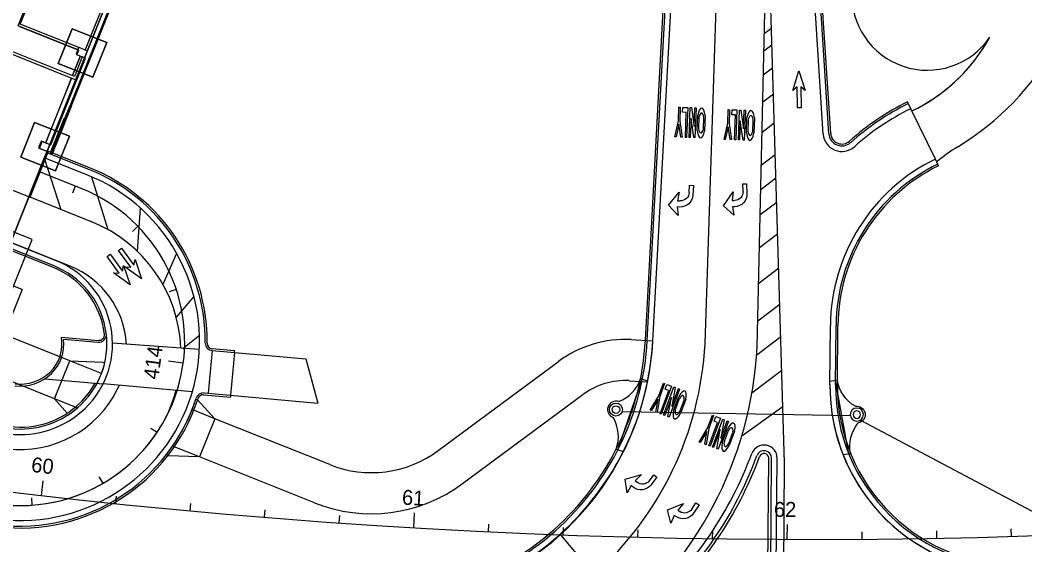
# Model space of a CAD drawing. Extents: x 468143 to 491361, y 1438528 to 1468730.
# Drawn here: x 488932.1 to 489200.9, y 1466773.1 to 1466913.6 of the extents above; entities that cross this region are included whole.
import ezdxf

# ---------------------------------------------------------------- set-up
doc = ezdxf.new("R2010")
doc.units = 0
doc.layers.add('Default', color=7, linetype='Continuous')
doc.layers.add('Xreference_dp', color=7, linetype='Continuous')

# ---------------------------------------------------------------- blocks, each defined once
blk = doc.blocks.new('POINT_DISPLAY')
at = {"layer": 'Default'}
blk.add_line((0, 0), (0, 0), dxfattribs=at)
blk = doc.blocks.new('InltCurb2_35')
at = {"layer": 'Default'}
for p, q in [((-10, 2), (-10, 0)), ((-10, 1.5), (10, 1.5)), ((10, 2), (10, 0))]:
    blk.add_line(p, q, dxfattribs=at)
for radius in [1.75, 1]:
    blk.add_circle((0, 5.5), radius, dxfattribs=at)
for centre, radius, start, end in [((-9.85, 12), 10, 269.1432, 319.4677), ((0, 5.5), 2.25, 0, 180), ((9.85, 12), 10, 220.5323, 270.8568)]:
    blk.add_arc(centre, radius, start, end, dxfattribs=at)
for p in [(-1.75, 5.5), (-1.75, 5.5), (-1.6, 6.2), (-1.22, 6.76), (-0.66, 7.12), (0, 7.75), (0, 7.25), (0, 7.25), (0, 5.5), (0, 5.5), (0.7, 7.1), (1.26, 6.72), (1.62, 6.16), (1.75, 5.5), (1.75, 5.5), (-1.62, 4.84), (-1.26, 4.28), (-0.7, 3.9), (0, 3.75), (0, 3.75), (0.66, 3.88), (1.22, 4.24), (1.6, 4.8), (0, 0), (0, 0)]:
    blk.add_blockref('POINT_DISPLAY', p, dxfattribs=at)
blk = doc.blocks.new('DALeftTurn_1')
at = {"layer": 'Default'}
for points in [[(5.67, 3.17), (2, 0.5), (4.33, 0.83), (4.33, 0.17)], [(6, 0.17), (6, 0.83), (8.25, 0.5), (5.67, 3.17)], [(2, -2.17), (0, -2.17), (0, -3.17), (2.67, -3.17)]]:
    blk.add_lwpolyline(points, dxfattribs=at)
for centre, radius in [((2, 0.17), 2.33), ((2.67, 0.17), 3.33)]:
    blk.add_arc(centre, radius, 270, 0, dxfattribs=at)
blk = doc.blocks.new('ONLY_5')
at = {"layer": 'Default'}
for p, q in [((1.94, 3.96), (6.06, 3.96)), ((5.6, 3.63), (2.4, 3.63)), ((6.06, 1.96), (1.94, 1.96)), ((2.4, 2.29), (5.6, 2.29))]:
    blk.add_line(p, q, dxfattribs=at)
for points in [[(0, -0.12), (0, 0.21), (5, 1.13), (0, 1.13), (0, 1.46), (8, 1.46), (8, 1.13), (2.9, 0.21), (8, 0.21), (8, -0.12), (0, -0.12)], [(1.33, -2.12), (0, -2.12), (0, -0.79), (8, -0.79), (8, -1.12), (1.33, -1.12), (1.33, -2.12)], [(8, -3.96), (3.67, -3.12), (0, -3.12), (0, -2.79), (3.67, -2.79), (8, -1.96), (8, -2.3), (4.57, -2.96), (8, -3.62), (8, -3.96)]]:
    blk.add_lwpolyline(points, dxfattribs=at)
for major_axis, ratio, start_param, end_param in [((4, 0), 0.291667, 2.111896, 4.171289), ((2.67, 0), 0.3125, 2.214297, 4.068888), ((2.67, 0), 0.3125, 5.35589, 7.210481), ((4, 0), 0.291667, 5.253489, 7.312882)]:
    blk.add_ellipse((4, 2.96), major_axis=major_axis, ratio=ratio, start_param=start_param, end_param=end_param, dxfattribs=at)
blk = doc.blocks.new('FP_70-1_GROUND LEVEL PLAN')
at = {"layer": 'Default'}
for p, q in [((11757.7, -3399.3), (11758.2, -3398.4)), ((11759, -3401.4), (11757.7, -3399.3)), ((11757.7, -3407.9), (11759, -3405.7)), ((11759, -3410), (11757.7, -3407.9)), ((11757.7, -3416.5), (11759, -3414.3)), ((11759, -3418.6), (11757.7, -3416.5)), ((11759, -3401.4), (11761.2, -3401.4)), ((11759, -3405.7), (11761.2, -3405.7)), ((11759, -3410), (11761.2, -3410)), ((11759, -3414.3), (11761.2, -3414.3)), ((11759, -3418.6), (11761.2, -3418.6)), ((11757.7, -3425.1), (11759, -3422.9)), ((11759, -3427.2), (11757.7, -3425.1)), ((11757.7, -3433.7), (11759, -3431.5)), ((11759, -3435.8), (11757.7, -3433.7)), ((11758.2, -3441.5), (11759, -3440.2)), ((11759, -3444.5), (11758.4, -3443.5)), ((11758.4, -3449.7), (11759, -3448.8)), ((11759, -3422.9), (11761.2, -3422.9)), ((11759, -3427.2), (11761.2, -3427.2)), ((11759, -3431.5), (11761.2, -3431.5)), ((11759, -3435.8), (11761.2, -3435.8)), ((11759, -3440.2), (11761.2, -3440.2)), ((11759, -3444.5), (11761.2, -3444.5)), ((11759, -3448.8), (11761.2, -3448.8)), ((11759, -3453.1), (11758.4, -3452.2)), ((11758.4, -3458.3), (11759, -3457.4)), ((11759, -3461.7), (11758.4, -3460.8)), ((11758.4, -3467), (11759, -3466)), ((11759, -3470.3), (11758.4, -3469.4)), ((11758.4, -3475.6), (11759, -3474.7)), ((11759, -3479), (11758.4, -3478.1)), ((11758.4, -3484.2), (11759, -3483.3)), ((11759, -3453.1), (11761.2, -3453.1)), ((11759, -3457.4), (11761.2, -3457.4)), ((11759, -3461.7), (11761.2, -3461.7)), ((11759, -3466), (11761.2, -3466)), ((11759, -3470.3), (11761.2, -3470.3)), ((11759, -3474.7), (11761.2, -3474.7)), ((11759, -3479), (11761.2, -3479)), ((11759, -3483.3), (11761.2, -3483.3)), ((11759, -3487.6), (11758.4, -3486.7)), ((11758.4, -3492.9), (11759, -3491.9)), ((11759, -3496.3), (11758.4, -3495.3)), ((11758.4, -3501.5), (11759, -3500.6)), ((11759, -3504.9), (11758.4, -3504)), ((11758.4, -3510.2), (11759, -3509.2)), ((11759, -3513.6), (11758.4, -3512.6)), ((11759, -3487.6), (11761.2, -3487.6)), ((11759, -3491.9), (11761.2, -3491.9)), ((11759, -3496.3), (11761.2, -3496.3)), ((11759, -3500.6), (11761.2, -3500.6)), ((11759, -3504.9), (11761.2, -3504.9)), ((11759, -3509.2), (11761.2, -3509.2)), ((11759, -3513.6), (11761.2, -3513.6))]:
    blk.add_line(p, q, dxfattribs=at)
blk = doc.blocks.new('FP_71-1_GROUND LEVEL PLAN')
at = {"layer": 'Default'}
for p, q in [((11759, -3526.1), (11758.4, -3526.1)), ((11759, -3539.9), (11758.4, -3539.9)), ((11760.2, -3518.9), (11759, -3526.1)), ((11759, -3539.9), (11760.2, -3546.5)), ((11760.2, -3546.5), (11759, -3552.9)), ((11759.9, -3517.2), (11760.2, -3518.9)), ((11759, -3552.9), (11758.4, -3552.9))]:
    blk.add_line(p, q, dxfattribs=at)
blk = doc.blocks.new('Footing-Rectangular - F2-182268-FOUNDATION PLAN_1')
at = {"layer": 'Default'}
for p, q in [((60, 60), (-60, 60)), ((-60, 60), (-60, -60)), ((-60, -60), (-60, 60)), ((-60, 60), (60, 60)), ((60, -60), (60, 60)), ((60, 60), (60, -60)), ((-60, -60), (60, -60)), ((60, -60), (-60, -60))]:
    blk.add_line(p, q, dxfattribs=at)
blk = doc.blocks.new('DAMerge_2')
at = {"layer": 'Default'}
blk.add_lwpolyline([(0.71, -4.09), (0, -3.39), (3.95, 0.56), (2.42, 0.68), (7.31, 3.21), (4.77, -1.68), (4.66, -0.15), (0.71, -4.09)], dxfattribs=at)
blk = doc.blocks.new('DAMerge_6')
at = {"layer": 'Default'}
blk.add_lwpolyline([(0.71, -4.09), (0, -3.39), (3.95, 0.56), (2.42, 0.68), (7.31, 3.21), (4.77, -1.68), (4.66, -0.15), (0.71, -4.09)], dxfattribs=at)

msp = doc.modelspace()

# ---------------------------------------------------------------- linework, layer by layer
at = {"layer": 'Xreference_dp'}
for p, q in [((488931.53, 1466912.06), (489001.48, 1467086.92)), ((488932.12, 1466912.54), (488983.19, 1467040.2)), ((488970.8, 1466954.15), (488945.37, 1466890.58)), ((488945.72, 1466890.44), (488971.15, 1466954.01)), ((488958.74, 1466928.82), (488949.45, 1466905.61)), ((488950.07, 1466905.36), (488959.36, 1466928.57)), ((489129.31, 1466826.26), (489131.57, 1466928.8)), ((489136.6, 1466795.13), (489132.57, 1466928.79)), ((489099.35, 1466827.88), (489104.43, 1466921.82)), ((489099.85, 1466827.86), (489104.93, 1466921.8)), ((489101.35, 1466827.78), (489106.43, 1466921.71)), ((489101.35, 1466827.75), (489106.43, 1466921.69)), ((489115.33, 1466827), (489118.41, 1466921.04)), ((489146.95, 1466883.09), (489144.51, 1466920.88)), ((489146.95, 1466883.09), (489144.51, 1466920.88)), ((489148.45, 1466883.19), (489146.01, 1466920.97)), ((489148.95, 1466883.22), (489146.51, 1466921.01)), ((488947.78, 1466905.56), (488931.53, 1466912.06)), ((488931.87, 1466911.92), (488947.5, 1466905.67)), ((488947.75, 1466906.29), (488932.12, 1466912.54)), ((488945.98, 1466911.3), (488942.27, 1466902.01)), ((488942.27, 1466902.01), (488945.98, 1466911.3)), ((488955.27, 1466907.58), (488945.98, 1466911.3)), ((488945.98, 1466911.3), (488955.27, 1466907.58)), ((489131.16, 1466910.01), (489133.09, 1466911.47)), ((488951.55, 1466898.3), (488955.27, 1466907.58)), ((488955.27, 1466907.58), (488951.55, 1466898.3)), ((488929.03, 1466904.8), (488946.98, 1466897.62)), ((488946.6, 1466898.49), (488929.27, 1466905.42)), ((488947.7, 1466906.17), (488947.05, 1466904.54)), ((488947.28, 1466904.33), (488947.78, 1466905.56)), ((488947.5, 1466905.67), (488947.75, 1466906.29)), ((488947.86, 1466906.24), (488947.7, 1466906.17)), ((488949.95, 1466905.4), (488947.86, 1466906.24)), ((488949.37, 1466903.62), (488950.02, 1466905.24)), ((488949.45, 1466905.61), (488950.07, 1466905.36)), ((488950.02, 1466905.24), (488949.95, 1466905.4)), ((488950.03, 1466905.24), (488950.07, 1466905.36)), ((489131.05, 1466905.34), (489133.23, 1466906.99)), ((488940.32, 1466880.19), (488949.6, 1466903.4)), ((488942.27, 1466902.01), (488951.55, 1466898.3)), ((488951.55, 1466898.3), (488942.27, 1466902.01)), ((488948.13, 1466903.98), (488946.02, 1466898.72)), ((488946.1, 1466898.69), (488948.21, 1466903.95)), ((488948.71, 1466903.75), (488946.6, 1466898.49)), ((488947.05, 1466904.54), (488947.12, 1466904.38)), ((488947.12, 1466904.38), (488949.21, 1466903.55)), ((488947.22, 1466898.24), (488949.33, 1466903.5)), ((488949.6, 1466903.4), (488947.28, 1466904.33)), ((488949.33, 1466903.5), (488948.71, 1466903.75)), ((488949.21, 1466903.55), (488949.37, 1466903.62)), ((488949.33, 1466903.51), (488949.37, 1466903.62)), ((489130.91, 1466898.95), (489133.41, 1466900.84)), ((488945.78, 1466898.1), (488938.84, 1466880.77)), ((488938.92, 1466880.74), (488945.85, 1466898.07)), ((488940.04, 1466880.29), (488946.98, 1466897.62)), ((488946.98, 1466897.62), (488947.22, 1466898.24)), ((489130.75, 1466891.72), (489133.62, 1466893.89)), ((489170.37, 1466889.89), (489169.49, 1466891.69)), ((488945.72, 1466890.44), (488942.04, 1466881.24)), ((488944.03, 1466887.24), (488945.37, 1466890.58)), ((488945.37, 1466890.58), (488945.72, 1466890.44)), ((489176.95, 1466876.41), (489170.37, 1466889.89)), ((488882.88, 1466886.94), (488934.72, 1466866.2)), ((488882.88, 1466886.94), (488934.72, 1466866.2)), ((488943.82, 1466887.33), (488940.13, 1466878.1)), ((488940.48, 1466877.96), (488944.17, 1466887.19)), ((488944.17, 1466887.19), (488943.82, 1466887.33)), ((489130.57, 1466883.62), (489133.86, 1466886.1)), ((488937.67, 1466881.1), (488937.02, 1466879.48)), ((488937.25, 1466879.26), (488938, 1466881.11)), ((488937.83, 1466881.17), (488937.67, 1466881.1)), ((488939.92, 1466880.33), (488937.83, 1466881.17)), ((488938, 1466881.11), (488940.32, 1466880.19)), ((488941.82, 1466881.33), (488942.04, 1466881.24)), ((488934.49, 1466866.42), (488939.3, 1466878.44)), ((488934.72, 1466866.2), (488939.57, 1466878.33)), ((488937.02, 1466879.48), (488937.09, 1466879.31)), ((488937.09, 1466879.31), (488939.18, 1466878.48)), ((488939.57, 1466878.33), (488937.25, 1466879.26)), ((488939.27, 1466878.62), (488938.52, 1466876.77)), ((488950.48, 1466873.6), (488939.08, 1466878.16)), ((488939.18, 1466878.48), (488939.34, 1466878.55)), ((488950.67, 1466874.06), (488939.27, 1466878.62)), ((488939.3, 1466878.44), (488939.35, 1466878.55)), ((488939.34, 1466878.55), (488939.99, 1466880.17)), ((488939.99, 1466880.17), (488939.92, 1466880.33)), ((488940, 1466880.18), (488940.04, 1466880.29)), ((488940.13, 1466878.1), (488940.48, 1466877.96)), ((488940.48, 1466877.96), (488940.69, 1466877.88)), ((488938.52, 1466876.77), (488929.46, 1466854.1)), ((488949.93, 1466872.2), (488938.52, 1466876.77)), ((488938.52, 1466876.77), (488942.97, 1466862.9)), ((489130.38, 1466874.76), (489134.11, 1466877.59)), ((489177.82, 1466874.61), (489176.95, 1466876.41)), ((488948.44, 1466868.49), (488937.04, 1466873.05)), ((488951.17, 1466871.69), (488955.51, 1466857.56)), ((489130.23, 1466868.29), (489134.3, 1466871.36)), ((488946.83, 1466869.14), (488946.09, 1466867.28)), ((488928.85, 1466852.32), (488934.45, 1466866.32)), ((488951.21, 1466859.6), (488934.72, 1466866.2)), ((489130.09, 1466861.56), (489134.5, 1466864.9)), ((488964.18, 1466863.23), (488963.35, 1466851.79)), ((488935.26, 1466854.87), (488924.11, 1466859.33)), ((488963.53, 1466858.43), (488962.1, 1466857.03)), ((489129.89, 1466852.74), (489134.75, 1466856.42)), ((488941.25, 1466812.22), (488831.85, 1466855.99)), ((488925.23, 1466829.8), (488935.26, 1466854.87)), ((488941.71, 1466849.2), (488929.46, 1466854.1)), ((488945.49, 1466847.69), (488929.82, 1466853.96)), ((488940.96, 1466847.35), (488928.71, 1466852.25)), ((488941.15, 1466847.81), (488928.9, 1466852.71)), ((488973.95, 1466851.14), (488970.29, 1466842.81)), ((489129.68, 1466843.21), (489135.03, 1466847.25)), ((488932.6, 1466841.53), (488927.03, 1466843.76)), ((488932.6, 1466841.53), (488927.78, 1466829.46)), ((488973.86, 1466841.51), (488971.96, 1466840.87)), ((488978.58, 1466839.62), (488973.81, 1466834.12)), ((489129.43, 1466833.12), (489135.32, 1466837.58)), ((488945.33, 1466822.43), (488927.78, 1466829.46)), ((489148.75, 1466816.01), (489148.87, 1466831.83)), ((489148.75, 1466816.01), (489148.87, 1466831.83)), ((489150.25, 1466816), (489150.37, 1466831.82)), ((489150.75, 1466816), (489150.87, 1466831.82)), ((488943.13, 1466828.76), (488953.01, 1466827.87)), ((488943.72, 1466828.2), (488952.97, 1466827.37)), ((488980.05, 1466825.4), (488956.79, 1466827.1)), ((488975.6, 1466825.72), (488980.07, 1466829.28)), ((489095.6, 1466828.06), (489101.35, 1466827.75)), ((489129.16, 1466824.01), (489135.58, 1466828.87)), ((488983.42, 1466825.15), (488982.39, 1466813.7)), ((488983.42, 1466825.15), (488989.39, 1466824.62)), ((488983.42, 1466825.15), (489008.51, 1466822.91)), ((488983.46, 1466825.65), (488989.44, 1466825.12)), ((488989.39, 1466824.62), (488988.37, 1466813.16)), ((488989.39, 1466824.62), (488989.44, 1466825.12)), ((488941.25, 1466812.22), (488945.33, 1466822.43)), ((488953.86, 1466819.02), (488945.33, 1466822.43)), ((488945.33, 1466822.43), (488954.25, 1466822.05)), ((488954.25, 1466822.05), (488954.73, 1466821.94)), ((488975.7, 1466821.76), (488971.74, 1466822.3)), ((489008.51, 1466822.91), (489011.71, 1466811.07)), ((489043.9, 1466798.35), (489076.13, 1466822.22)), ((489127.87, 1466813.79), (489135.85, 1466819.85)), ((488938.69, 1466817.61), (488952.12, 1466816.41)), ((488952.12, 1466816.41), (488954.27, 1466816.21)), ((488978.14, 1466814.08), (488954.27, 1466816.21)), ((489095.01, 1466817.08), (489099.95, 1466816.81)), ((488981.24, 1466813.3), (488988.32, 1466812.66)), ((488981.28, 1466813.8), (488988.37, 1466813.16)), ((488982.39, 1466813.7), (489011.71, 1466811.07)), ((489050.44, 1466789.51), (489082.67, 1466813.38)), ((488947.36, 1466809.77), (488941.25, 1466812.22)), ((488941.25, 1466812.22), (488944.67, 1466808.38)), ((488979.57, 1466811.94), (488979.1, 1466812.1)), ((488984.18, 1466806.89), (488979.57, 1466811.94)), ((488988.37, 1466813.16), (488988.32, 1466812.66)), ((488984.18, 1466806.89), (488978.09, 1466809.33)), ((489154.21, 1466807.69), (489093.14, 1466808.77)), ((489125.16, 1466802.33), (489136.15, 1466810.14)), ((488984.18, 1466806.89), (488980.09, 1466796.68)), ((489014.9, 1466794.6), (488984.18, 1466806.89)), ((489156.91, 1466806.54), (489221.99, 1466771.96)), ((488968.7, 1466803.21), (488967.03, 1466804.32)), ((488971.59, 1466796.97), (488971.19, 1466797.28)), ((488980.09, 1466796.68), (488972.87, 1466799.57)), ((488980.09, 1466796.68), (488971.59, 1466796.97)), ((489010.81, 1466784.39), (488980.09, 1466796.68)), ((489132.05, 1466754.38), (489132.36, 1466796.34)), ((489132.8, 1466754.38), (489133.11, 1466796.34)), ((489134.3, 1466754.36), (489134.61, 1466796.32)), ((489136.26, 1466748.86), (489136.6, 1466795.13)), ((488937.78, 1466786.32), (488938.24, 1466790.3)), ((488954.26, 1466789.63), (488953.25, 1466791.35)), ((488935.32, 1466783.76), (488935.17, 1466785.75)), ((488957.66, 1466784.16), (488957.87, 1466786.15)), ((488977.57, 1466782.22), (488977.75, 1466784.22)), ((488997.5, 1466780.5), (488997.66, 1466782.5)), ((489017.44, 1466779), (489017.58, 1466781)), ((489037.4, 1466777.72), (489037.63, 1466781.71)), ((489057.37, 1466776.66), (489057.46, 1466778.65)), ((489137.34, 1466774.61), (489137.35, 1466778.61)), ((489076.61, 1466775.84), (489094.44, 1466754.77)), ((489077.35, 1466775.81), (489077.42, 1466777.81)), ((489097.34, 1466775.19), (489097.39, 1466777.19)), ((489117.34, 1466774.79), (489117.37, 1466776.79)), ((489157.34, 1466774.64), (489157.32, 1466776.64)), ((489177.33, 1466774.9), (489177.3, 1466776.9)), ((489197.33, 1466775.38), (489197.27, 1466777.38))]:
    msp.add_line(p, q, dxfattribs=at)
msp.add_lwpolyline([(488175.27, 1467102.24), (488809.48, 1466848.51), (488820.72, 1466876.6), (488922.31, 1466835.96), (489050.92, 1467157.44), (488315.12, 1467451.8)], close=True, dxfattribs=at)
msp.add_lwpolyline([(488933.25, 1466863.33), (489049.76, 1467154.57), (489049.76, 1467154.57), (488857.89, 1467231.33)], dxfattribs=at)
for centre, radius, start, end in [((489145.02, 1468591.69), 1909.86, 245.36712, 306.9274), ((489143.9, 1468591.41), 1816.82, 245.36787, 299.96455), ((489145.02, 1468591.69), 1824.86, 271.73266, 299.99002), ((489145.02, 1468591.69), 1825.36, 271.73266, 299.99002), ((489145.02, 1468591.69), 1826.86, 271.73266, 299.99002), ((489143.95, 1466943.76), 75, 301.3315, 359.2374), ((489143.95, 1466943.76), 75, 301.3315, 359.2374), ((489145.02, 1468591.69), 1837.36, 245.36712, 266.14562), ((489145.02, 1468591.69), 1836.86, 245.36712, 266.14562), ((489174.79, 1466920.38), 20.2, 176.7037, 325.8395), ((489174.79, 1466920.38), 20.2, 176.7037, 325.8395), ((489145.02, 1468591.69), 1838.86, 245.36712, 266.14562), ((489145.02, 1468591.69), 1842.86, 245.36712, 265.63392), ((489150.56, 1466931.34), 46.62, 295.5535, 331.4211), ((489150.56, 1466931.34), 46.62, 297.702, 331.4211), ((489198.87, 1466831.47), 67, 116.0008, 132.0917), ((489198.87, 1466831.47), 66.5, 116.0008, 132.0917), ((489198.87, 1466831.47), 65, 116.0008, 132.0917), ((489198.87, 1466831.47), 65, 116.0008, 132.0917), ((489145.02, 1468591.69), 1878.86, 245.36712, 266.78234), ((489145.02, 1468591.69), 1878.86, 245.36712, 266.78234), ((489151.94, 1466883.42), 3.5, 183.6935, 312.0917), ((489151.94, 1466883.42), 3, 183.6935, 312.0917), ((489145.02, 1468591.69), 1881.11, 245.36712, 266.78234), ((489145.02, 1468591.69), 1880.36, 245.36712, 266.78234), ((489151.94, 1466883.42), 5, 183.6935, 312.0917), ((489151.94, 1466883.42), 5, 183.6935, 312.0917), ((489208.32, 1466838.02), 48.79, 121.3315, 129.4754), ((489198.87, 1466831.47), 50, 116.0008, 179.5833), ((489198.87, 1466831.47), 50, 116.0008, 179.5833), ((489198.87, 1466831.47), 48.5, 116.0008, 179.5833), ((489145.02, 1468591.69), 1891.36, 245.36712, 267.59092), ((489145.02, 1468591.69), 1890.61, 245.36712, 263.85174), ((488932.1, 1466827.64), 49.5, 359.4496, 68.1961), ((488932.1, 1466827.64), 50, 359.4496, 68.1961), ((489198.87, 1466831.47), 48, 116.0008, 179.5833), ((489145.02, 1468591.69), 1892.86, 245.36712, 267.59092), ((488932.1, 1466827.64), 48, 263.1175, 68.1961), ((489145.02, 1468591.69), 1894.86, 245.36712, 267.58634), ((488932.1, 1466827.64), 44, 263.1175, 68.1961), ((488937.1, 1466824.32), 38, 2.1767, 68.1955), ((489145.02, 1468591.69), 1910.36, 245.37448, 267.72104), ((489145.02, 1468591.69), 1909.36, 245.36712, 267.72102), ((488932.79, 1466826.92), 24, 314.0096, 68.1961), ((488932.79, 1466826.92), 22, 6.8552, 68.1961), ((488932.79, 1466826.92), 22.5, 314.0096, 68.1961), ((488936.57, 1466825.41), 24, 3.3803, 68.1955), ((488953.15, 1466829.37), 2, 264.8871, 6.8552), ((488953.15, 1466829.37), 1.5, 264.8871, 6.8552), ((488932.79, 1466826.92), 10.5, 314.0104, 10.076), ((488932.79, 1466826.92), 11, 314.0104, 6.6955), ((488983.6, 1466827.14), 2, 179.4496, 264.8871), ((488983.6, 1466827.14), 1.5, 179.4496, 264.8871), ((489026.46, 1466831.82), 75, 266.1456, 356.905), ((489026.46, 1466831.82), 73.5, 266.1456, 356.905), ((489026.46, 1466831.82), 73, 266.1456, 356.905), ((489025.96, 1466831.83), 75.5, 296.9428, 356.905), ((489093.98, 1466798.11), 30, 86.905, 126.5212), ((489025.96, 1466831.83), 89.5, 311.8401, 356.905), ((489026.06, 1466831.81), 75.4, 348.5247, 356.9312), ((489025.96, 1466831.83), 103.5, 307.4753, 356.905), ((488932.79, 1466826.92), 22.5, 302.661, 347.2008), ((489145.02, 1468591.69), 1924.86, 246.95075, 267.69896), ((488932.1, 1466827.64), 12, 263.1172, 314.0103), ((488932.1, 1466827.64), 11.5, 263.1172, 314.0103), ((488932.79, 1466826.92), 22, 314.0096, 331.4539), ((489093.98, 1466798.11), 19, 86.905, 126.5212), ((489198.75, 1466815.65), 50, 179.5833, 271.7327), ((489198.75, 1466815.65), 50, 179.5833, 248.9768), ((489198.75, 1466815.65), 48.5, 179.5833, 271.7327), ((489198.75, 1466815.65), 48, 179.5833, 271.7327), ((488932.1, 1466827.64), 29, 263.1175, 333.4939), ((488936.57, 1466825.41), 24, 333.4939, 336.477), ((488937.1, 1466824.32), 38, 326.3963, 344.9749), ((488981.1, 1466811.81), 2, 84.8871, 162.0944), ((488981.1, 1466811.81), 1.5, 84.8871, 162.0944), ((488932.1, 1466827.64), 50, 263.1175, 342.0944), ((488932.1, 1466827.64), 49.5, 263.1175, 342.0944), ((488932.1, 1466827.64), 23.5, 263.1175, 314.0096), ((488932.1, 1466827.64), 23, 263.1175, 314.0096), ((488932.1, 1466827.64), 49.5, 322.1641, 341.7057), ((488932.1, 1466827.64), 25, 263.1175, 314.0096), ((488932.1, 1466827.64), 44, 263.1175, 326.3963), ((489131.11, 1466796.35), 3.5, 359.5833, 159.8462), ((489145.02, 1468591.69), 1842.86, 270.16616, 283.80836), ((489026.04, 1466822.46), 30, 248.1955, 306.5212), ((489033.94, 1466832.01), 100, 311.7706, 339.8462), ((489131.11, 1466796.35), 2, 359.5833, 159.8462), ((489131.11, 1466796.35), 1.25, 359.5833, 159.8462), ((489033.94, 1466832.01), 101.5, 311.7706, 339.8462), ((489033.94, 1466832.01), 102.25, 311.7706, 339.8462), ((489167.8, 1468440.54), 1804, 246.0273, 267.4233), ((489026.04, 1466822.46), 41, 248.1955, 306.5212)]:
    msp.add_arc(centre, radius, start, end, dxfattribs=at)
msp.add_open_spline([(488942.04, 1466881.24), (488941.92, 1466880.95), (488941.69, 1466880.36), (488941.35, 1466879.53), (488941.04, 1466878.74), (488940.82, 1466878.2), (488940.71, 1466877.92), (488940.69, 1466877.88)], degree=3, dxfattribs=at)

# ---------------------------------------------------------------- block references
for name, p, rotation in [('DAMerge_2', (489137.61, 1466892.51), 45.628954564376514), ('DAMerge_6', (489137.61, 1466892.51), 45.628954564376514), ('ONLY_5', (489111.47, 1466890.17), -92.12715653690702), ('ONLY_5', (489124.66, 1466889.52), -92.12715653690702), ('DAMerge_2', (488959.47, 1466850.42), -98.79819729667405), ('DAMerge_6', (488962.51, 1466852.03), -98.79819729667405), ('InltCurb2_35', (489096.69, 1466807.54), 70.96379831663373), ('ONLY_5', (489107.13, 1466815.35), -110.31861417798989), ('ONLY_5', (489120.21, 1466806.76), -110.31861417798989)]:
    msp.add_blockref(name, p, dxfattribs=dict(at, rotation=rotation))
at = {"layer": 'Xreference_dp', "yscale": 0.08333333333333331}
for name, p, xscale, rotation in [('FP_70-1_GROUND LEVEL PLAN', (488140.93, 1467517.43), 0.0833333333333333, -21.804483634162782), ('Footing-Rectangular - F2-182268-FOUNDATION PLAN_1', (488938.74, 1466879.73), 0.08333333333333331, 158.19551636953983), ('FP_71-1_GROUND LEVEL PLAN', (488140.93, 1467517.43), 0.0833333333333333, -21.804483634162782)]:
    msp.add_blockref(name, p, dxfattribs=dict(at, xscale=xscale, rotation=rotation))
at = {"layer": 'Xreference_dp'}
for name, p, yscale, rotation in [('DALeftTurn_1', (489109.04, 1466869.54), -0.9999999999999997, -93.09495574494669), ('DALeftTurn_1', (489123.25, 1466869.65), -0.9999999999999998, -87.8216162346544), ('InltCurb2_35', (489150.52, 1466807.03), -1, 100.13398225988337), ('DALeftTurn_1', (489099.95, 1466793.19), -0.9999999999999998, -128.1514097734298), ('DALeftTurn_1', (489111.06, 1466785.57), -0.9999999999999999, -122.87807026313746)]:
    msp.add_blockref(name, p, dxfattribs=dict(at, yscale=yscale, rotation=rotation))

# ---------------------------------------------------------------- texts
for s, rotation, p in [('414', 82.3259, (488969.04, 1466817.23)), ('60', 353.4856, (488934.89, 1466792.69)), ('61', 356.6393, (489034.16, 1466783.92)), ('62', 359.7929, (489133.77, 1466780.62))]:
    msp.add_text(s, height=4, rotation=rotation, dxfattribs=at).set_placement(p)

doc.saveas('drawing.dxf')
